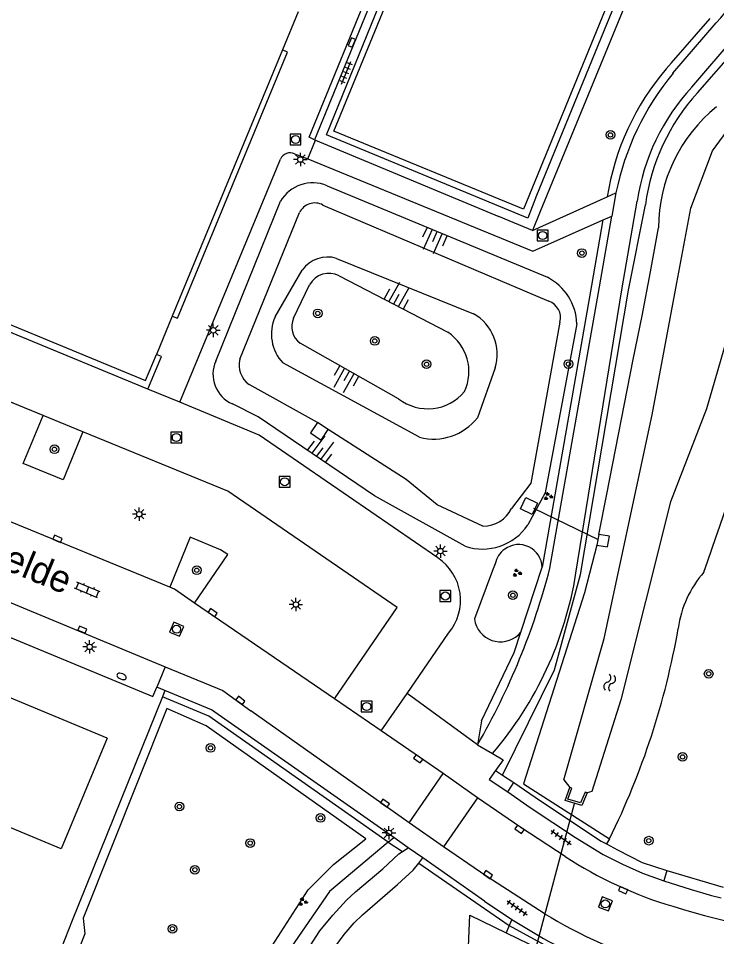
# Model space of a CAD drawing. Extents: x 136000 to 141014, y 402000 to 403500.
# Drawn here: x 138708.5 to 138772.9, y 402334.9 to 402419.6 of the extents above; entities that cross this region are included whole.
import ezdxf

# ---------------------------------------------------------------- set-up
doc = ezdxf.new("R2010")
doc.units = 0
for name, color, linetype in [('gg-afsc-erfafscheiding', 7, 'Continuous'), ('gg-afsc-hekwerk', 7, 'Continuous'), ('gg-anno-openbare ruimte label', 7, 'Continuous'), ('gg-bbg-gedigitaliseerde bebouwing', 7, 'Continuous'), ('gg-bbg-hoofdgebouw', 7, 'Continuous'), ('gg-knt-BGT kruinlijn', 7, 'Continuous'), ('gg-knt-bovenkant onderkant talud', 7, 'Continuous'), ('gg-knt-onverhard', 7, 'Continuous'), ('gg-knt-verharding', 7, 'Continuous'), ('gg-kntw-bovenkant insteek waterloop', 7, 'Continuous'), ('gg-kntw-waterlijn', 7, 'Continuous'), ('gg-kwrk-duiker nz buis', 7, 'Continuous'), ('gg-kwrk-uitstroombak niveau min 01', 7, 'Continuous'), ('gt-grn-groengrens', 7, 'Continuous'), ('gt-grn-vlakafsluiter', 7, 'Continuous'), ('gt-grn-weggrens', 7, 'Continuous'), ('gt-symb-boom', 7, 'Continuous'), ('gt-symb-brandkraan', 7, 'Continuous'), ('gt-symb-groenvak', 7, 'Continuous'), ('gt-symb-klinker verharding', 7, 'Continuous'), ('gt-symb-kolk', 7, 'Continuous'), ('gt-symb-lichtmast', 7, 'Continuous'), ('gt-symb-rioolschacht', 7, 'Continuous'), ('gt-symb-talud symbool', 7, 'Continuous'), ('gt-symb-tegel verharding', 7, 'Continuous'), ('gt-symb-watersymbool', 7, 'Continuous')]:
    doc.layers.add(name, color=color, linetype=linetype)

# ---------------------------------------------------------------- blocks, each defined once
blk = doc.blocks.new('gt0-RS')
at = {"layer": 'gt-symb-rioolschacht'}
blk.add_lwpolyline([(-0.5, -0.5), (0.5, -0.5), (0.5, 0.5), (-0.5, 0.5)], close=True, dxfattribs=at)
blk.add_circle((0, 0), 0.375, dxfattribs=at)
blk = doc.blocks.new('gt0-TEG1')
at = {"layer": 'gt-symb-tegel verharding'}
for p, q in [((-1.125, 0), (1.125, 0)), ((-0.9, -0.25), (-0.9, 0.25)), ((-0.45, -0.25), (-0.45, 0.25)), ((0, -0.25), (0, 0.25)), ((0.45, -0.25), (0.45, 0.25)), ((0.9, -0.25), (0.9, 0.25))]:
    blk.add_line(p, q, dxfattribs=at)
blk = doc.blocks.new('gt0-BR')
at = {"layer": 'gt-symb-brandkraan'}
for centre, radius, start, end in [((-0.244, 0), 0.206, 107.56694, 252.43307), ((0.599, -2.664), 3, 106.89205, 107.56694), ((0, -0.691), 0.938, 73.10799, 106.89205), ((-0.599, -2.664), 3, 72.43309, 73.10799), ((0.244, 0), 0.206, 287.56695, 72.43309), ((0.599, 2.664), 3, 252.43307, 253.10797), ((0, 0.691), 0.938, 253.10797, 286.89206), ((-0.599, 2.664), 3, 286.89206, 287.56695)]:
    blk.add_arc(centre, radius, start, end, dxfattribs=at)
blk = doc.blocks.new('gt0-LMAST')
at = {"layer": 'gt-symb-lichtmast'}
for p, q in [((-0.182, 0.173), (-0.447, 0.438)), ((-0.005, 0.246), (-0.005, 0.621)), ((0.172, 0.173), (0.437, 0.438)), ((-0.255, -0.004), (-0.63, -0.004)), ((-0.182, -0.181), (-0.447, -0.446)), ((-0.005, -0.254), (-0.005, -0.629)), ((0.437, -0.446), (0.172, -0.181)), ((0.245, -0.004), (0.62, -0.004))]:
    blk.add_line(p, q, dxfattribs=at)
blk.add_circle((-0.005, -0.004), 0.25, dxfattribs=at)
blk = doc.blocks.new('gt0-KOLK')
at = {"layer": 'gt-symb-kolk'}
blk.add_lwpolyline([(0, 0), (0.375, 0), (0.375, 0.4), (-0.375, 0.4), (-0.375, 0), (0, 0)], dxfattribs=at)
blk = doc.blocks.new('gt0-BOOM')
at = {"layer": 'gt-symb-boom'}
for radius in [0.4, 0.2]:
    blk.add_circle((0, 0), radius, dxfattribs=at)
blk = doc.blocks.new('gt0-GRVAK')
at = {"layer": 'gt-symb-groenvak'}
for p, q in [((-0.11, 0.189), (-0.228, 0.24)), ((-0.182, 0.153), (0.088, 0.153)), ((-0.091, 0.211), (-0.156, 0.322)), ((-0.047, 0.214), (-0.047, 0.393)), ((-0.004, 0.211), (0.061, 0.322)), ((0.015, 0.189), (0.133, 0.24)), ((0.262, -0.052), (0.197, 0.059)), ((0.305, -0.049), (0.305, 0.13)), ((0.349, -0.052), (0.414, 0.059)), ((-0.245, -0.228), (-0.363, -0.177)), ((-0.318, -0.264), (-0.047, -0.264)), ((-0.226, -0.206), (-0.291, -0.095)), ((-0.183, -0.203), (-0.183, -0.024)), ((-0.139, -0.206), (-0.074, -0.095)), ((-0.12, -0.228), (-0.002, -0.177)), ((0.243, -0.074), (0.125, -0.023)), ((0.17, -0.11), (0.441, -0.11)), ((0.368, -0.074), (0.486, -0.023))]:
    blk.add_line(p, q, dxfattribs=at)
blk = doc.blocks.new('gt0-TALUD_1')
at = {"layer": 'gt-symb-talud symbool'}
for p, q in [((-0.5, -2), (-0.5, 0)), ((0, -1), (0, 0)), ((-1, -1), (-1, 0)), ((0.5, -2), (0.5, 0)), ((1, -1), (1, 0))]:
    blk.add_line(p, q, dxfattribs=at)
blk = doc.blocks.new('gt0-KL1')
at = {"layer": 'gt-symb-klinker verharding'}
for p, q in [((-1.15, 0.3), (1.15, 0.3)), ((-1, -0.3), (-1, 0.3)), ((-0.5, 0.3), (-0.5, 0.45)), ((0, -0.3), (0, 0.3)), ((0.5, 0.3), (0.5, 0.45)), ((1, -0.3), (1, 0.3)), ((-1.15, -0.3), (1.15, -0.3)), ((-0.5, -0.45), (-0.5, -0.3)), ((0.5, -0.45), (0.5, -0.3))]:
    blk.add_line(p, q, dxfattribs=at)
blk = doc.blocks.new('gt0-WA')
at = {"layer": 'gt-symb-watersymbool'}
for centre, start, end in [((-0.323, 0.022), 28.07249, 151.92751), ((0.427, 0.422), 208.07248, 331.92751), ((-0.323, -0.428), 28.07249, 151.92751), ((0.427, -0.028), 208.07248, 331.92751)]:
    blk.add_arc(centre, 0.425, start, end, dxfattribs=at)

msp = doc.modelspace()

# ---------------------------------------------------------------- linework, layer by layer
at = {"layer": 'gg-afsc-erfafscheiding'}
msp.add_line((138713.462, 402336.356), (138705.143, 402315.697), dxfattribs=at)
at = {"layer": 'gg-afsc-hekwerk'}
for p, q in [((138752.491, 402350.197), (138753.136, 402349.778)), ((138753.136, 402349.778), (138754.197, 402349.09)), ((138768.302, 402340.979), (138773.502, 402339.43))]:
    msp.add_line(p, q, dxfattribs=at)
for points in [[(138742.8, 402423.327), (138748.452, 402437.075), (138767.044, 402429.533), (138756.264, 402403.225), (138755.462, 402401.141), (138736.897, 402408.823), (138742.547, 402422.666)], [(138754.197, 402349.09), (138756.657, 402347.382), (138762.25, 402343.683), (138762.718, 402343.428)], [(138762.718, 402343.428), (138763.746, 402342.867), (138766.021, 402341.698), (138768.302, 402340.979)]]:
    msp.add_lwpolyline(points, dxfattribs=at)
at = {"layer": 'gg-bbg-gedigitaliseerde bebouwing'}
msp.add_lwpolyline([(138716.67, 402353.17), (138712.426, 402342.979), (138696.836, 402349.469), (138701.08, 402359.66)], dxfattribs=at)
at = {"layer": 'gg-bbg-hoofdgebouw'}
for p, q in [((138734.29, 402420.139), (138732.84, 402416.634)), ((138732.84, 402416.634), (138722.68, 402392.093)), ((138722.68, 402392.093), (138721.218, 402388.561)), ((138716.67, 402353.17), (138701.08, 402359.66))]:
    msp.add_line(p, q, dxfattribs=at)
msp.add_lwpolyline([(138699.369, 402394.776), (138720.218, 402386.145), (138721.218, 402388.561)], dxfattribs=at)
at = {"layer": 'gg-knt-BGT kruinlijn'}
for p, q in [((138736.975, 402404.121), (138757.278, 402395.68)), ((138726.688, 402387.952), (138732.649, 402402.683)), ((138738.086, 402395.813), (138748.099, 402390.603)), ((138733.873, 402391.917), (138735.345, 402394.968)), ((138743.557, 402384.475), (138734.469, 402389.589))]:
    msp.add_line(p, q, dxfattribs=at)
for points in [[(138759.99, 402391.385), (138757.062, 402375.796), (138755.486, 402372.857)], [(138749.684, 402370.876), (138741.331, 402375.51), (138730.591, 402382.816), (138728.229, 402384.005)], [(138749.771, 402328.175), (138750.133, 402336.842), (138753.485, 402335.211)], [(138753.485, 402335.211), (138760.749, 402331.675), (138761.996, 402323.766), (138762.342, 402319.943)]]:
    msp.add_lwpolyline(points, dxfattribs=at)
for centre, radius, start, end in [((138735.643, 402400.902), 3.484, 67.5263, 149.24821), ((138737.141, 402394.01), 2.036, 62.35112, 151.91602), ((138755.005, 402391.241), 4.987, 1.65246, 62.88678), ((138735.645, 402391.13), 1.939, 156.0664, 232.65376), ((138745.693, 402386.977), 4.351, 334.94701, 56.43384), ((138729.409, 402386.74), 2.979, 155.99402, 246.65963), ((138746.256, 402387.935), 4.388, 232.04008, 320.35467), ((138751.286, 402375.67), 5.055, 251.52173, 326.18156)]:
    msp.add_arc(centre, radius, start, end, dxfattribs=at)
at = {"layer": 'gg-knt-bovenkant onderkant talud'}
for p, q in [((138736.574, 402402.337), (138757.4, 402393.48)), ((138728.901, 402388.109), (138734.413, 402401.638)), ((138737.843, 402397.42), (138750.47, 402392.319)), ((138732.163, 402392.021), (138734.666, 402396.339)), ((138745.494, 402380.921), (138732.883, 402387.775)), ((138752.456, 402387.313), (138750.819, 402382.72)), ((138736.077, 402382.289), (138729.768, 402385.799))]:
    msp.add_line(p, q, dxfattribs=at)
for points in [[(138758.435, 402391.549), (138755.757, 402376.697), (138753.973, 402374.344)], [(138751.336, 402372.732), (138747.104, 402374.681), (138744.261, 402377.035), (138737.069, 402381.636)]]:
    msp.add_lwpolyline(points, dxfattribs=at)
for centre, radius, start, end in [((138735.828, 402400.954), 1.572, 61.66223, 154.18655), ((138737.008, 402394.665), 2.879, 73.14343, 144.43915), ((138756.882, 402391.96), 1.606, 345.19153, 71.19035), ((138748.331, 402388.574), 4.313, 343.00558, 60.27325), ((138735.704, 402390.437), 3.879, 155.90781, 223.34053), ((138731.033, 402387.592), 2.194, 166.35904, 234.78566), ((138746.791, 402385.862), 5.109, 255.29358, 322.04051), ((138751.384, 402375.616), 2.884, 269.04194, 333.83301)]:
    msp.add_arc(centre, radius, start, end, dxfattribs=at)
at = {"layer": 'gg-knt-onverhard'}
for p, q in [((138768.865, 402414.485), (138772.852, 402419.135)), ((138770.593, 402413.217), (138774.503, 402417.756))]:
    msp.add_line(p, q, dxfattribs=at)
for points in [[(138759.909, 402368.382), (138764.154, 402394.517), (138765.549, 402402.691)], [(138757.514, 402368.851), (138762.089, 402394.799), (138763.224, 402401.324)]]:
    msp.add_lwpolyline(points, dxfattribs=at)
for centre, radius, start, end in [((138760.945, 402429.897), 16.05, 317.89129, 353.79685), ((138788.358, 402398.413), 25.264, 140.49471, 168.50042), ((138785.35, 402399.674), 20.029, 137.45605, 171.33699), ((138693.705, 402385.482), 65.94, 330.04622, 345.39139), ((138726.433, 402373.763), 33.906, 319.52072, 350.86871)]:
    msp.add_arc(centre, radius, start, end, dxfattribs=at)
at = {"layer": 'gg-knt-verharding'}
for p, q in [((138748.041, 402438.295), (138735.794, 402408.365)), ((138735.178, 402406.587), (138735.906, 402408.318)), ((138735.794, 402408.365), (138735.906, 402408.318)), ((138735.906, 402408.318), (138736.64, 402408.012)), ((138736.64, 402408.012), (138752.795, 402401.277)), ((138723.364, 402384.145), (138732.671, 402406.57)), ((138733.953, 402407.074), (138735.178, 402406.587)), ((138755.911, 402399.978), (138762.79, 402403.084)), ((138762.79, 402403.084), (138763.601, 402403.45)), ((138763.601, 402403.45), (138763.224, 402401.324)), ((138753.748, 402400.88), (138752.795, 402401.277)), ((138755.911, 402399.978), (138753.748, 402400.88)), ((138762.422, 402400.966), (138763.224, 402401.324)), ((138720.43, 402385.355), (138699.104, 402394.136)), ((138723.364, 402384.145), (138720.43, 402385.355)), ((138714.439, 402381.418), (138710.785, 402382.922)), ((138722.445, 402367.101), (138696.474, 402377.737)), ((138681.123, 402376.696), (138722.033, 402359.761)), ((138737.642, 402356.8), (138724.743, 402365.639)), ((138744.346, 402357.302), (138748.172, 402362.858)), ((138722.008, 402357.578), (138721.259, 402357.89)), ((138741.961, 402353.853), (138737.642, 402356.8)), ((138741.961, 402353.853), (138744.346, 402357.302)), ((138750.838, 402352.558), (138744.346, 402357.302)), ((138744.521, 402345.374), (138729.933, 402355.696)), ((138750.838, 402352.558), (138752.223, 402351.752)), ((138744.521, 402345.374), (138747.666, 402349.918)), ((138750.845, 402347.679), (138747.666, 402349.918)), ((138750.845, 402347.679), (138747.707, 402343.148)), ((138747.707, 402343.148), (138744.521, 402345.374)), ((138744.437, 402343.071), (138743.106, 402344.005)), ((138743.915, 402342.72), (138744.437, 402343.071)), ((138745.778, 402342.131), (138744.437, 402343.071)), ((138745.41, 402341.663), (138745.778, 402342.131)), ((138751.471, 402338.139), (138745.778, 402342.131)), ((138751.471, 402338.139), (138753.987, 402336.443)), ((138756.982, 402337.021), (138756.558, 402337.287)), ((138753.987, 402336.443), (138756.445, 402334.964))]:
    msp.add_line(p, q, dxfattribs=at)
for points in [[(138735.794, 402408.365), (138735.297, 402408.584), (138747.552, 402438.495), (138748.041, 402438.295)], [(138748.762, 402436.37), (138766.246, 402429.206), (138755.068, 402401.969), (138737.578, 402409.159), (138748.762, 402436.37)], [(138766.354, 402430.794), (138768.233, 402430.024), (138762.394, 402415.803)], [(138722.68, 402392.093), (138723.151, 402391.913), (138733.321, 402416.434), (138732.84, 402416.634)], [(138762.394, 402415.803), (138756.62, 402401.743), (138755.911, 402399.978)], [(138735.178, 402406.587), (138755.933, 402398.072), (138762.422, 402400.966)], [(138710.785, 402382.922), (138695.201, 402389.313), (138693.21, 402384.487)], [(138720.43, 402385.355), (138721.68, 402388.369), (138721.218, 402388.561)], [(138747.171, 402369.809), (138730.697, 402381.125), (138723.364, 402384.145)], [(138714.439, 402381.418), (138712.631, 402376.986), (138708.944, 402378.497), (138710.785, 402382.922)], [(138737.642, 402356.8), (138743.415, 402365.235), (138727.808, 402375.946), (138714.439, 402381.418)], [(138679.99, 402373.96), (138720.9, 402357.02), (138721.259, 402357.89)], [(138724.743, 402365.639), (138727.81, 402370.115), (138727.139, 402370.55), (138724.347, 402371.716), (138722.445, 402367.101)], [(138724.743, 402365.639), (138722.885, 402366.919), (138722.445, 402367.101)], [(138722.033, 402359.761), (138727.35, 402357.56), (138729.933, 402355.696)], [(138743.106, 402344.005), (138726.307, 402355.785), (138722.008, 402357.578)], [(138747.666, 402349.918), (138745.48, 402351.434), (138741.961, 402353.853)], [(138752.223, 402351.752), (138753.202, 402351.183), (138752.491, 402350.197)], [(138752.491, 402350.197), (138751.899, 402349.375), (138753.626, 402348.215)], [(138753.626, 402348.215), (138755.699, 402346.794), (138759.859, 402344.013), (138762.437, 402342.461), (138764.222, 402341.548), (138766.05, 402340.738), (138768.027, 402340.018)], [(138758.918, 402342.267), (138754.829, 402344.938), (138750.845, 402347.679)], [(138756.558, 402337.287), (138751.689, 402340.421), (138747.707, 402343.148)], [(138730.601, 402326.592), (138736.302, 402335.407), (138737.475, 402336.868), (138738.746, 402338.245), (138739.569, 402339.007), (138742.108, 402341.121), (138743.58, 402342.495), (138743.915, 402342.72)], [(138730.867, 402323.371), (138737.66, 402333.896), (138738.524, 402335.058), (138739.47, 402336.153), (138740.223, 402336.893), (138743.454, 402339.668), (138744.894, 402341.006), (138745.41, 402341.663)], [(138768.027, 402340.018), (138770.534, 402339.217), (138772.425, 402338.667), (138773.31, 402338.465)]]:
    msp.add_lwpolyline(points, dxfattribs=at)
for centre, radius, start, end in [((138733.563, 402406.184), 0.972, 66.31279, 156.61033), ((138744.543, 402365.883), 4.725, 320.18924, 56.20019), ((138779.748, 402374.258), 38.175, 236.93122, 253.4176), ((138779.447, 402373.288), 42.661, 238.22482, 254.10101), ((138786.945, 402394.084), 59.243, 252.2182, 267.91396), ((138784.202, 402383.921), 56.278, 240.44844, 258.41734)]:
    msp.add_arc(centre, radius, start, end, dxfattribs=at)
at = {"layer": 'gg-kntw-bovenkant insteek waterloop'}
msp.add_line((138755.064, 402348.973), (138763.015, 402343.893), dxfattribs=at)
for points in [[(138765.177, 402388.106), (138766.024, 402392.126), (138766.801, 402396.18), (138767.528, 402400.243)], [(138762.035, 402371.964), (138762.75, 402375.665), (138765.177, 402388.106)], [(138761.84, 402370.975), (138760.689, 402366.564), (138755.064, 402348.973)]]:
    msp.add_lwpolyline(points, dxfattribs=at)
for centre, radius, start, end in [((138781.883, 402400.209), 14.355, 128.78997, 179.86458), ((138563.126, 402442.875), 221.459, 340.36999, 349.69851), ((138779.039, 402362.003), 9.776, 138.52867, 172.39189), ((138698.311, 402375.75), 72.121, 333.78673, 350.05706)]:
    msp.add_arc(centre, radius, start, end, dxfattribs=at)
at = {"layer": 'gg-kntw-waterlijn'}
msp.add_line((138758.788, 402349.339), (138759.341, 402348.625), dxfattribs=at)
for points in [[(138758.788, 402349.339), (138762.524, 402362.374), (138766.936, 402382.991), (138769.21, 402395.149), (138770.501, 402402.05), (138772.493, 402407.331), (138775.133, 402410.893), (138779.97, 402415.667), (138783.885, 402420.281)], [(138788.198, 402419.714), (138786.641, 402416.806), (138783.579, 402412.859), (138779.837, 402408.647), (138777.728, 402405.987), (138776.643, 402403.935), (138775.948, 402401.04), (138775.652, 402396.233), (138771.961, 402383.541), (138768.64, 402374.972), (138764.047, 402356.699), (138761.378, 402348.263), (138760.937, 402348.13)]]:
    msp.add_lwpolyline(points, dxfattribs=at)
at = {"layer": 'gg-kwrk-duiker nz buis'}
for p, q in [((138761.991, 402371.465), (138756.029, 402374.362)), ((138759.752, 402347.109), (138755.753, 402332.126))]:
    msp.add_line(p, q, dxfattribs=at)
at = {"layer": 'gg-kwrk-uitstroombak niveau min 01'}
for p, q in [((138737.069, 402381.636), (138736.077, 402382.289)), ((138762.035, 402371.964), (138761.84, 402370.975))]:
    msp.add_line(p, q, dxfattribs=at)
for points in [[(138736.077, 402382.289), (138735.418, 402381.319), (138736.409, 402380.665), (138737.069, 402381.636)], [(138754.795, 402374.309), (138755.29, 402375.361), (138756.375, 402374.856), (138755.88, 402373.803), (138754.795, 402374.309)], [(138761.84, 402370.975), (138762.81, 402370.817), (138763.004, 402371.806), (138762.035, 402371.964)], [(138760.937, 402348.13), (138760.463, 402346.962), (138758.905, 402347.432), (138759.341, 402348.625)], [(138760.937, 402348.13), (138760.752, 402348.205), (138760.346, 402347.206), (138759.166, 402347.562), (138759.529, 402348.556), (138759.341, 402348.625)]]:
    msp.add_lwpolyline(points, dxfattribs=at)
at = {"layer": 'gt-grn-groengrens'}
for p, q in [((138768.716, 402415.44), (138772.286, 402419.551)), ((138771.112, 402412.695), (138775.195, 402417.358)), ((138768.236, 402414.887), (138768.716, 402415.44)), ((138754.833, 402362.949), (138756.813, 402368.932)), ((138751.188, 402354.778), (138750.838, 402352.558)), ((138753.626, 402348.215), (138754.197, 402349.09)), ((138742.609, 402343.571), (138743.106, 402344.005)), ((138742.609, 402343.571), (138743.915, 402342.72)), ((138768.302, 402340.979), (138768.027, 402340.018)), ((138753.987, 402336.443), (138753.764, 402335.897)), ((138753.764, 402335.897), (138753.485, 402335.211))]:
    msp.add_line(p, q, dxfattribs=at)
for points in [[(138753.136, 402349.778), (138757.939, 402359.488), (138760.322, 402368.27), (138764.773, 402394.479), (138766.317, 402402.365)], [(138756.813, 402368.932), (138756.819, 402368.952), (138761.369, 402394.902), (138762.422, 402400.966)], [(138752.472, 402369.245), (138752.203, 402368.644), (138750.554, 402364.177), (138750.629, 402363.81)], [(138751.188, 402354.778), (138754.212, 402361.072), (138754.833, 402362.949)], [(138742.609, 402343.571), (138726.045, 402355.217), (138721.772, 402356.993)], [(138706.781, 402315.4), (138705.62, 402314.674), (138705.33, 402313.948), (138708.523, 402313.803), (138715.199, 402315.98), (138726.086, 402324.979), (138735.23, 402339.204), (138737.552, 402341.526), (138740.545, 402343.888), (138725.795, 402354.299), (138722.167, 402355.896), (138714.474, 402336.591), (138714.619, 402335.14), (138706.781, 402315.4)], [(138742.609, 402343.571), (138737.169, 402339.048), (138732.694, 402332.507), (138727.243, 402324.245), (138720.122, 402317.787), (138717.378, 402315.833), (138715.603, 402314.541), (138711.326, 402312.927), (138708.179, 402312.281), (138704.192, 402312.358)], [(138745.41, 402341.663), (138751.085, 402337.729), (138753.764, 402335.897)], [(138753.764, 402335.897), (138757.955, 402333.593), (138761.364, 402331.911), (138765.261, 402330.428), (138769.4, 402329.144), (138772.888, 402328.341)]]:
    msp.add_lwpolyline(points, dxfattribs=at)
for centre, radius, start, end in [((138786.577, 402399.267), 24.091, 139.5794, 170.88264), ((138785.479, 402399.748), 19.34, 137.97683, 172.22341), ((138754.624, 402368.836), 2.191, 2.52389, 125.78149), ((138754.623, 402368.837), 2.189, 125.77201, 169.25851), ((138752.956, 402364.477), 2.421, 195.99705, 320.85415)]:
    msp.add_arc(centre, radius, start, end, dxfattribs=at)
at = {"layer": 'gt-grn-vlakafsluiter'}
for p, q in [((138722.008, 402357.578), (138721.772, 402356.993)), ((138721.772, 402356.993), (138713.462, 402336.356)), ((138763.015, 402343.893), (138762.718, 402343.428))]:
    msp.add_line(p, q, dxfattribs=at)
at = {"layer": 'gt-grn-weggrens'}
msp.add_line((138722.033, 402359.761), (138721.259, 402357.89), dxfattribs=at)

# ---------------------------------------------------------------- block references
at = {"layer": 'gt-symb-boom'}
for p in [(138763.098, 402408.806), (138760.467, 402397.909), (138736.097, 402392.35), (138741.352, 402389.803), (138746.134, 402387.654), (138759.212, 402387.674), (138711.808, 402379.813), (138724.937, 402368.656), (138754.098, 402366.353), (138772.155, 402359.113), (138726.22, 402352.269), (138769.751, 402351.449), (138723.333, 402346.869), (138736.36, 402345.817), (138729.868, 402343.502), (138766.633, 402343.723), (138724.774, 402341.037), (138722.694, 402335.597)]:
    msp.add_blockref('gt0-BOOM', p, dxfattribs=at)
at = {"layer": 'gt-symb-brandkraan', "rotation": -22.514112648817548}
msp.add_blockref('gt0-BR', (138718.012, 402358.866), dxfattribs=at)
at = {"layer": 'gt-symb-groenvak'}
for p in [(138757.341, 402375.472), (138754.472, 402368.411), (138734.72, 402338.085)]:
    msp.add_blockref('gt0-GRVAK', p, dxfattribs=at)
at = {"layer": 'gt-symb-klinker verharding', "rotation": 157.53882429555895}
msp.add_blockref('gt0-KL1', (138714.84, 402366.835), dxfattribs=at)
at = {"layer": 'gt-symb-kolk'}
for p, rotation in [((138739.427, 402417.245), 67.71962896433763), ((138712.013, 402371.372), -22.675114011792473), ((138726.287, 402364.584), -34.35931231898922), ((138714.313, 402362.996), -22.461175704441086), ((138728.851, 402356.492), -35.39110751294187), ((138745.48, 402351.434), 145.28034888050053), ((138742.192, 402347.021), -35.28158067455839), ((138754.829, 402344.938), 144.71841932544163), ((138751.689, 402340.421), -35.281580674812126), ((138764.342, 402339.33), 156.17710050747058)]:
    msp.add_blockref('gt0-KOLK', p, dxfattribs=dict(at, rotation=rotation))
at = {"layer": 'gt-symb-lichtmast'}
for p in [(138734.5, 402406.54), (138726.473, 402390.788), (138719.636, 402373.833), (138747.422, 402370.427), (138734.083, 402365.502), (138715.066, 402361.597), (138742.675, 402344.445)]:
    msp.add_blockref('gt0-LMAST', p, dxfattribs=at)
at = {"layer": 'gt-symb-rioolschacht'}
for p in [(138734.053, 402408.379), (138756.841, 402399.527), (138723.062, 402380.899), (138733.049, 402376.817), (138747.868, 402366.284), (138740.607, 402356.094)]:
    msp.add_blockref('gt0-RS', p, dxfattribs=at)
for p, rotation in [((138723.077, 402363.222), -23.025492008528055), ((138762.63, 402337.893), -20.918204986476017)]:
    msp.add_blockref('gt0-RS', p, dxfattribs=dict(at, rotation=rotation))
at = {"layer": 'gt-symb-talud symbool'}
for p, xscale, yscale, rotation in [((138747.126, 402399.9), 1.0001159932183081, 1.0001159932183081, -23.95085531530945), ((138743.092, 402393.208), 1.0000359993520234, 1.0000359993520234, 150.92313646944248), ((138739.013, 402387.032), 1.0000359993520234, 1.0000359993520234, -29.07686353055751), ((138735.961, 402379.163), 1.0000000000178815, 1.0000000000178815, 143.13010235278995)]:
    msp.add_blockref('gt0-TALUD_1', p, dxfattribs=dict(at, xscale=xscale, yscale=yscale, rotation=rotation))
at = {"layer": 'gt-symb-tegel verharding'}
for p, rotation in [((138738.723, 402414.521), 68.10284941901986), ((138758.54, 402344.018), -35.104686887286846), ((138754.479, 402337.518), -35.104686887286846)]:
    msp.add_blockref('gt0-TEG1', p, dxfattribs=dict(at, rotation=rotation))
at = {"layer": 'gt-symb-watersymbool', "rotation": 74.99108632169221}
msp.add_blockref('gt0-WA', (138763.014, 402358.231), dxfattribs=at)

# ---------------------------------------------------------------- texts
at = {"layer": 'gg-anno-openbare ruimte label'}
msp.add_text('Groenvelde', height=2.5, rotation=337.5, dxfattribs=at).set_placement((138696.792, 402373.027))

doc.saveas('drawing.dxf')
